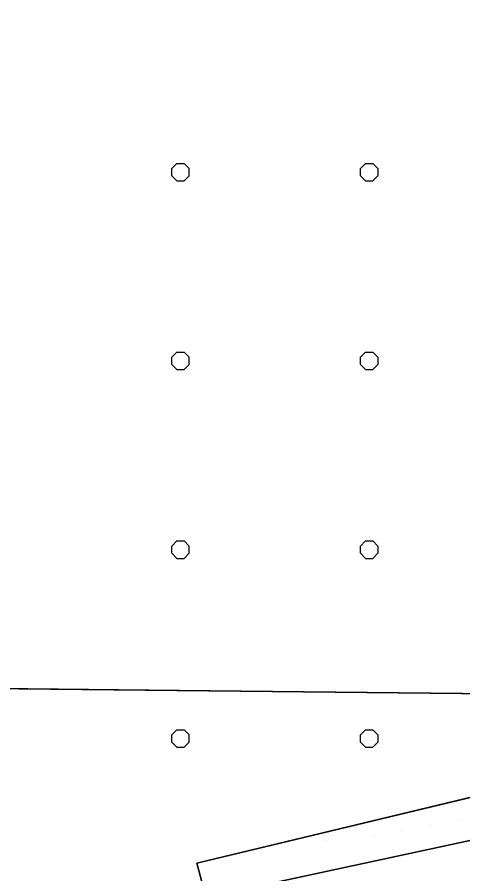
# Model space of a CAD drawing. Extents: x 419109 to 421295, y 4452223 to 4457798.
# Drawn here: x 419523.1 to 419759.2, y 4454919.8 to 4455373.6 of the extents above; entities that cross this region are included whole.
import ezdxf

# ---------------------------------------------------------------- set-up
doc = ezdxf.new("R2010")
doc.units = 0
for name, color, linetype in [('ADA', 7, 'Continuous'), ('ADAKENARI', 7, 'Continuous'), ('Default', 7, 'Continuous'), ('PAFTALAMA', 7, 'Continuous'), ('PL_AGACLANDIRILACAK', 7, 'Continuous'), ('PL_AYA_PARK_DINLENME', 7, 'Continuous'), ('PL_KA_TARIM_ALANI', 7, 'Continuous'), ('TR_PARKALANI', 7, 'Continuous'), ('TR_TARIMALANI', 7, 'Continuous')]:
    doc.layers.add(name, color=color, linetype=linetype)

# ---------------------------------------------------------------- blocks, each defined once
blk = doc.blocks.new('POINT_DISPLAY')
at = {"layer": 'Default'}
blk.add_line((0, 0), (0, 0), dxfattribs=at)

msp = doc.modelspace()

# ---------------------------------------------------------------- linework, layer by layer
at = {"layer": 'ADA'}
msp.add_line((419618.35, 4454925.46), (419783.44, 4454965.14), dxfattribs=at)
at = {"layer": 'ADAKENARI'}
msp.add_line((419641.68, 4454911.26), (419766.31, 4454938.21), dxfattribs=at)
at = {"layer": 'PAFTALAMA'}
msp.add_line((421266.41, 4454999.4), (419138.44, 4455021.89), dxfattribs=at)
msp.add_lwpolyline([(419168.18, 4457798.01), (419138.44, 4455021.89), (421266.41, 4454999.4), (421295.36, 4457775.52)], dxfattribs=at)
at = {"layer": 'PL_AGACLANDIRILACAK'}
msp.add_lwpolyline([(419734.87, 4454685.35), (419736.55, 4454677.53), (419724.82, 4454675.01), (419723.14, 4454682.83), (419721.16, 4454682.4), (419675.55, 4454893), (419798.07, 4454919.51), (419816.02, 4454916.03), (419816.87, 4454943.14), (419800.16, 4454954.39), (419766.31, 4454938.21), (419641.68, 4454911.26), (419659.62, 4454827.2), (419683.27, 4454716.35), (419699.73, 4454639.2), (419699.79, 4454638.92), (419748.1, 4454669.86), (419950.72, 4454801.48)], dxfattribs=at)
at = {"layer": 'PL_AYA_PARK_DINLENME'}
msp.add_lwpolyline([(419792.54, 4455014.98), (419783.44, 4454965.14), (419618.35, 4454925.46), (419646.92, 4454819.1), (419672.32, 4454669.87), (419699.63, 4454639.15), (419727.01, 4454653.21), (419728.99, 4454654.25), (419730.96, 4454655.31), (419732.9, 4454656.41), (419734.84, 4454657.53), (419736.75, 4454658.68), (419738.65, 4454659.86), (419740.53, 4454661.07), (419742.39, 4454662.31), (419719.21, 4454692.39), (419695.82, 4454829.8), (419679.96, 4454888.84), (419869.31, 4454934.36), (419884.24, 4455014.01)], dxfattribs=at)
at = {"layer": 'PL_KA_TARIM_ALANI'}
for points in [[(419159.16, 4456956.55), (419138.44, 4455021.89), (419792.54, 4455014.98)], [(419792.54, 4455014.98), (419138.44, 4455021.89), (419136.29, 4454820.53)], [(419136.29, 4454820.53), (419154.81, 4454777.82), (419178.62, 4454707.97), (419170.68, 4454633.36), (419388.17, 4454654), (419646.92, 4454819.1), (419618.35, 4454925.46), (419783.44, 4454965.14), (419792.54, 4455014.98)]]:
    msp.add_lwpolyline(points, dxfattribs=at)
at = {"layer": 'TR_TARIMALANI'}
for p, q in [((419605, 4455293.42), (419607.71, 4455296.13)), ((419605.04, 4455289.6), (419605.04, 4455293.43)), ((419607.75, 4455296.14), (419611.58, 4455296.14)), ((419614.25, 4455293.42), (419611.54, 4455296.13)), ((419614.29, 4455289.6), (419614.29, 4455293.43)), ((419705, 4455293.42), (419707.71, 4455296.13)), ((419705.04, 4455289.6), (419705.04, 4455293.43)), ((419707.75, 4455296.14), (419711.58, 4455296.14)), ((419714.25, 4455293.42), (419711.54, 4455296.13)), ((419714.29, 4455289.6), (419714.29, 4455293.43)), ((419607.71, 4455286.88), (419605, 4455289.59)), ((419611.54, 4455286.88), (419614.25, 4455289.59)), ((419707.71, 4455286.88), (419705, 4455289.59)), ((419711.54, 4455286.88), (419714.25, 4455289.59)), ((419607.75, 4455286.89), (419611.58, 4455286.89)), ((419707.75, 4455286.89), (419711.58, 4455286.89)), ((419605, 4455193.42), (419607.71, 4455196.13)), ((419605.04, 4455189.6), (419605.04, 4455193.43)), ((419607.75, 4455196.14), (419611.58, 4455196.14)), ((419614.25, 4455193.42), (419611.54, 4455196.13)), ((419614.29, 4455189.6), (419614.29, 4455193.43)), ((419705, 4455193.42), (419707.71, 4455196.13)), ((419705.04, 4455189.6), (419705.04, 4455193.43)), ((419707.75, 4455196.14), (419711.58, 4455196.14)), ((419714.25, 4455193.42), (419711.54, 4455196.13)), ((419714.29, 4455189.6), (419714.29, 4455193.43)), ((419607.71, 4455186.88), (419605, 4455189.59)), ((419611.54, 4455186.88), (419614.25, 4455189.59)), ((419707.71, 4455186.88), (419705, 4455189.59)), ((419711.54, 4455186.88), (419714.25, 4455189.59)), ((419607.75, 4455186.89), (419611.58, 4455186.89)), ((419707.75, 4455186.89), (419711.58, 4455186.89)), ((419605, 4455093.42), (419607.71, 4455096.13)), ((419605.04, 4455089.6), (419605.04, 4455093.43)), ((419607.75, 4455096.14), (419611.58, 4455096.14)), ((419614.25, 4455093.42), (419611.54, 4455096.13)), ((419614.29, 4455089.6), (419614.29, 4455093.43)), ((419705, 4455093.42), (419707.71, 4455096.13)), ((419705.04, 4455089.6), (419705.04, 4455093.43)), ((419707.75, 4455096.14), (419711.58, 4455096.14)), ((419714.25, 4455093.42), (419711.54, 4455096.13)), ((419714.29, 4455089.6), (419714.29, 4455093.43)), ((419607.71, 4455086.88), (419605, 4455089.59)), ((419611.54, 4455086.88), (419614.25, 4455089.59)), ((419707.71, 4455086.88), (419705, 4455089.59)), ((419711.54, 4455086.88), (419714.25, 4455089.59)), ((419607.75, 4455086.89), (419611.58, 4455086.89)), ((419707.75, 4455086.89), (419711.58, 4455086.89)), ((419605, 4454993.42), (419607.71, 4454996.13)), ((419605.04, 4454989.6), (419605.04, 4454993.43)), ((419607.75, 4454996.14), (419611.58, 4454996.14)), ((419614.25, 4454993.42), (419611.54, 4454996.13)), ((419614.29, 4454989.6), (419614.29, 4454993.43)), ((419705, 4454993.42), (419707.71, 4454996.13)), ((419705.04, 4454989.6), (419705.04, 4454993.43)), ((419707.75, 4454996.14), (419711.58, 4454996.14)), ((419714.25, 4454993.42), (419711.54, 4454996.13)), ((419714.29, 4454989.6), (419714.29, 4454993.43)), ((419607.71, 4454986.88), (419605, 4454989.59)), ((419611.54, 4454986.88), (419614.25, 4454989.59)), ((419707.71, 4454986.88), (419705, 4454989.59)), ((419711.54, 4454986.88), (419714.25, 4454989.59)), ((419607.75, 4454986.89), (419611.58, 4454986.89)), ((419707.75, 4454986.89), (419711.58, 4454986.89))]:
    msp.add_line(p, q, dxfattribs=at)

# ---------------------------------------------------------------- block references
at = {"layer": 'TR_PARKALANI', "xscale": 0.1, "yscale": 0.10000000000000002}
for p in [(419750.18, 4454956.87), (419749.22, 4454955.04), (419756.84, 4454947.89), (419727.3, 4454942.68), (419742.07, 4454945.28), (419712.52, 4454940.07), (419686.74, 4454937.29)]:
    msp.add_blockref('POINT_DISPLAY', p, dxfattribs=at)

doc.saveas('drawing.dxf')
